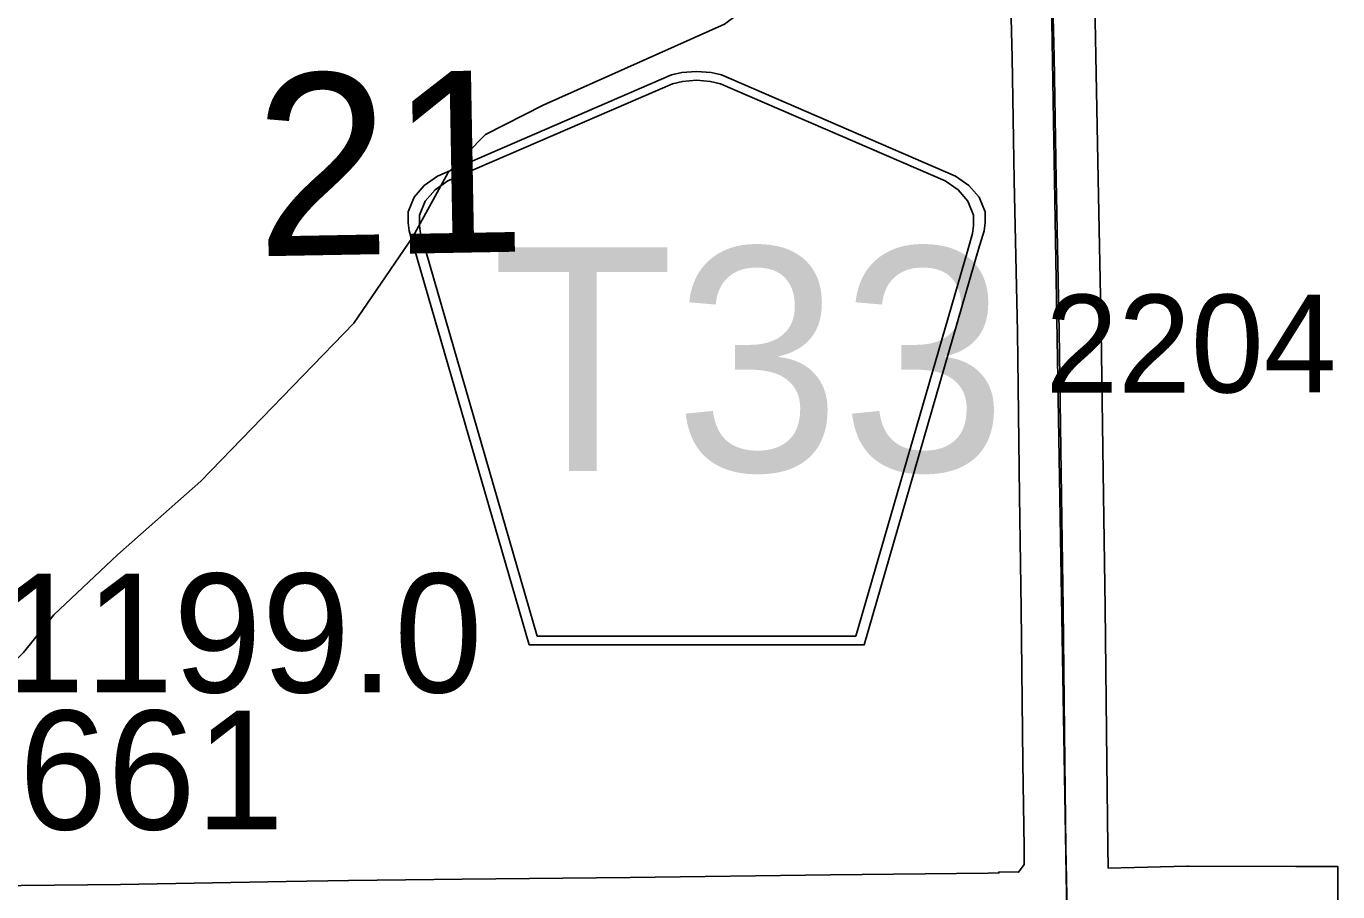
# Model space of a CAD drawing. Extents: x 23.6 to 68.7, y -63 to -29.
# Drawn here: x 34.927 to 35.865, y -43.689 to -43.07 of the extents above; entities that cross this region are included whole.
import ezdxf

# ---------------------------------------------------------------- set-up
doc = ezdxf.new("R2010")
doc.units = 0
for name, color, linetype in [('tdCoHydroRiver', 7, 'Continuous'), ('tdCoSecRdNmbr', 7, 'Continuous'), ('tdCoSecRteBand', 7, 'Continuous'), ('tdCoSecRteCL', 7, 'Continuous'), ('tdCoSectLine', 7, 'Continuous'), ('tdCoSectNmbr', 7, 'Continuous'), ('tdCoShieldCoRte', 7, 'Continuous'), ('tdCoStrucSecCoName', 7, 'Continuous'), ('tdCoStrucSecFHWANum', 7, 'Continuous'), ('tdCoSurfGravel', 7, 'Continuous')]:
    doc.layers.add(name, color=color, linetype=linetype)

msp = doc.modelspace()

# ---------------------------------------------------------------- linework, layer by layer
at = {"layer": 'tdCoHydroRiver'}
msp.add_lwpolyline([(35.52082, -42.97589), (35.46402, -43.03955), (35.42608, -43.0683), (35.29631, -43.12626), (35.25518, -43.14714), (35.22834, -43.17422), (35.20315, -43.22024), (35.16102, -43.28213), (35.05143, -43.39509), (34.99187, -43.44766), (34.94644, -43.49065), (34.92456, -43.51766), (34.89481, -43.54789), (34.85703, -43.56082)], dxfattribs=at)
at = {"layer": 'tdCoSecRteBand'}
for points in [[(34.87556, -43.68478), (34.99404, -43.6834), (35.11251, -43.68143), (35.15709, -43.68064), (35.15717, -43.68064), (35.15725, -43.68064), (35.23834, -43.67965), (35.23837, -43.67965), (35.2384, -43.67965), (35.35851, -43.67846), (35.5019, -43.67669), (35.50191, -43.67669), (35.61454, -43.67531), (35.62225, -43.6752), (35.62226, -43.67446), (35.63635, -43.67477), (35.64038, -43.66909), (35.64018, -43.65717), (35.64018, -43.65712), (35.64018, -43.65708), (35.63936, -43.59642), (35.63936, -43.59637), (35.63936, -43.59632), (35.63821, -43.48623), (35.63706, -43.40589), (35.63706, -43.40589), (35.63706, -43.40588), (35.63542, -43.28828), (35.63312, -43.18005), (35.63312, -43.17998), (35.63312, -43.17991), (35.63164, -43.09203), (35.63082, -43.05466)], [(35.6908, -43.05331), (35.69162, -43.09079), (35.69163, -43.09087), (35.69163, -43.09095), (35.69311, -43.17884), (35.69541, -43.28711), (35.69541, -43.28722), (35.69541, -43.28733), (35.69705, -43.40504), (35.6982, -43.48543), (35.69821, -43.48549), (35.69821, -43.48554), (35.69936, -43.59565), (35.70018, -43.65622), (35.70043, -43.67186), (35.7566, -43.67038), (35.75703, -43.67037), (35.75746, -43.67037), (35.83456, -43.67053), (35.86456, -43.6706), (35.86444, -43.7306)]]:
    msp.add_lwpolyline(points, dxfattribs=at)
at = {"layer": 'tdCoSecRteCL'}
msp.add_lwpolyline([(35.67094, -43.70287), (35.67018, -43.65667), (35.66936, -43.59601), (35.66821, -43.48586), (35.66706, -43.40546), (35.66541, -43.28775), (35.66311, -43.17941), (35.66163, -43.09145), (35.66081, -43.05397)], dxfattribs=at)
at = {"layer": 'tdCoSectLine'}
msp.add_lwpolyline([(35.65382, -42.69742), (35.67073, -43.70474)], dxfattribs=at)
at = {"layer": 'tdCoShieldCoRte'}
for points in [[(35.28625, -43.51214), (35.20431, -43.22925), (35.20043, -43.21609), (35.1997, -43.21021), (35.1997, -43.20238), (35.20395, -43.19207), (35.21122, -43.18358), (35.2208, -43.17691), (35.38807, -43.10457), (35.39559, -43.10293), (35.40601, -43.10202), (35.41644, -43.10293), (35.42395, -43.10457), (35.59123, -43.17691), (35.6008, -43.18358), (35.60808, -43.19207), (35.61232, -43.20238), (35.61232, -43.21021), (35.61159, -43.21609), (35.60771, -43.22925), (35.52577, -43.51214)], [(35.29211, -43.50581), (35.21238, -43.23054), (35.20865, -43.21791), (35.20796, -43.21226), (35.20796, -43.20475), (35.21203, -43.19485), (35.21901, -43.1867), (35.2282, -43.1803), (35.38879, -43.11084), (35.396, -43.10927), (35.40601, -43.1084), (35.41602, -43.10927), (35.42323, -43.11084), (35.58382, -43.1803), (35.59301, -43.1867), (35.6, -43.19485), (35.60407, -43.20475), (35.60407, -43.21226), (35.60337, -43.21791), (35.59965, -43.23054), (35.51991, -43.50581)]]:
    msp.add_lwpolyline(points, close=True, dxfattribs=at)
at = {"layer": 'tdCoSurfGravel'}
msp.add_lwpolyline([(35.67094, -43.70287), (35.67018, -43.65667), (35.66936, -43.59601), (35.66821, -43.48586), (35.66706, -43.40546), (35.66541, -43.28775), (35.66311, -43.17941), (35.66163, -43.09145), (35.66081, -43.05397)], dxfattribs=at)

# ---------------------------------------------------------------- texts
at = {"layer": 'tdCoSecRdNmbr'}
msp.add_text('2204', height=0.07, rotation=0.02807, dxfattribs=at).set_placement((35.65547, -43.33171))
at = {"layer": 'tdCoSectNmbr'}
msp.add_text('21', height=0.13, rotation=1.02759, dxfattribs=at).set_placement((35.09127, -43.2343))
at = {"layer": 'tdCoShieldCoRte'}
msp.add_text('T33', height=0.16, dxfattribs=at).set_placement((35.2594, -43.38788))
at = {"layer": 'tdCoStrucSecCoName'}
msp.add_text('BL281199.0', height=0.085, dxfattribs=at).set_placement((34.63993, -43.54614))
at = {"layer": 'tdCoStrucSecFHWANum'}
msp.add_text('237661', height=0.085, dxfattribs=at).set_placement((34.73174, -43.64415))

doc.saveas('drawing.dxf')
